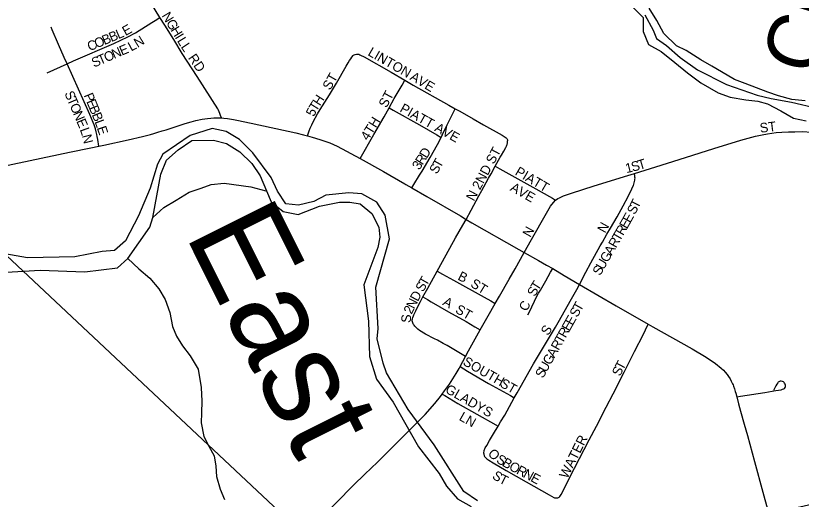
# Model space of a CAD drawing. Extents: x 1442749 to 1756758, y 235267 to 677782.
# Drawn here: x 1547417 to 1551527, y 512410 to 514941 of the extents above; entities that cross this region are included whole.
import ezdxf

# ---------------------------------------------------------------- set-up
doc = ezdxf.new("R2010")
doc.units = 0
for name, color, linetype in [('GM_X_City_Street', 7, 'Continuous'), ('GM_X_City_Street_Text', 7, 'Continuous'), ('GM_X_Corporation', 7, 'Continuous'), ('GM_X_County_Road_Text', 7, 'Continuous'), ('GM_X_Major_River', 7, 'Continuous'), ('GM_X_Major_River_Text', 7, 'Continuous'), ('GM_X_Minor_River', 7, 'Continuous'), ('GM_X_State_Route', 7, 'Continuous')]:
    doc.layers.add(name, color=color, linetype=linetype)

msp = doc.modelspace()

# ---------------------------------------------------------------- linework, layer by layer
at = {"layer": 'GM_X_City_Street'}
for points in [[(1548171.5, 514932.4), (1548127.2, 515002.7), (1548045.3, 515128.2), (1547999.8, 515192.3), (1547906.5, 515321.4), (1547878.7, 515359.9), (1547758.7, 515542)], [(1547685.2, 514689.3), (1547719.2, 514704.8), (1547929.4, 514796.4), (1548003.7, 514829.9), (1548043.7, 514851.8), (1548129.5, 514905.5), (1548146.1, 514916.1), (1548171.5, 514932.4)], [(1548493, 514406.7), (1548488.8, 514419.4), (1548485, 514429.5), (1548481.1, 514438.7), (1548477.1, 514446.9), (1548473.4, 514453.4), (1548366, 514622.5), (1548287.7, 514743.8), (1548243.2, 514816.5), (1548197, 514891.9), (1548171.5, 514932.4)], [(1547685.2, 514689.3), (1547670.7, 514721.9), (1547640.9, 514790.1), (1547607.5, 514866.4), (1547601.4, 514881.7)], [(1548943.7, 514312.5), (1548946.5, 514322.1), (1548952.7, 514338.7), (1548957.9, 514353), (1548965.5, 514370.6), (1548973.1, 514384.9), (1548996.3, 514427), (1549009.4, 514449.8), (1549058.7, 514526.9), (1549095.4, 514588.8), (1549145.7, 514676.8), (1549156.5, 514694.5), (1549164, 514706.7), (1549169.8, 514716.1), (1549175.2, 514724), (1549182.3, 514732.1), (1549184.9, 514734.5), (1549187.6, 514736.2), (1549193.2, 514738.5)], [(1549193.2, 514738.5), (1549199.1, 514740), (1549204, 514740.4), (1549207, 514740.4), (1549210.5, 514739.6), (1549211.7, 514739.3), (1549217.1, 514737), (1549220.6, 514735.3), (1549240.6, 514725.7), (1549380.8, 514646.3), (1549452.5, 514603.6)], [(1547582, 514642.5), (1547685.2, 514689.3)], [(1547852.2, 514258.1), (1547846.8, 514292.4), (1547843.6, 514309), (1547841.2, 514319.7), (1547837.9, 514332.9), (1547833.7, 514349.3), (1547830.5, 514359.2), (1547826.9, 514370), (1547822.5, 514381.6), (1547803.8, 514424.3), (1547685.2, 514689.3)], [(1549370.8, 514459), (1549397.3, 514507.2), (1549438, 514578.2), (1549452.5, 514603.6)], [(1549452.5, 514603.6), (1549496.4, 514577.4), (1549682.4, 514473), (1549716.1, 514454.4)], [(1549218.7, 514194.1), (1549290.9, 514318.6), (1549345.2, 514412.4), (1549370.8, 514459)], [(1549370.8, 514459), (1549392.2, 514446.8), (1549529, 514369.1), (1549620, 514317.1), (1549642.6, 514304.3)], [(1549642.6, 514304.3), (1549650.1, 514319.3), (1549674.4, 514369.4), (1549699.2, 514419.2), (1549707.7, 514436.9), (1549716.1, 514454.4)], [(1549716.1, 514454.4), (1549739.7, 514441.3), (1549810.5, 514402), (1549864, 514370.3), (1549961.1, 514315.6), (1549971.8, 514309.5), (1549982.4, 514301.9), (1549985.5, 514299), (1549987.9, 514295.3), (1549989.5, 514291.4), (1549990.1, 514287)], [(1549489.5, 514039.9), (1549499.9, 514057.5), (1549529.5, 514106.5), (1549542.8, 514128.3), (1549584.5, 514198.4), (1549623.8, 514266.6), (1549642.6, 514304.3)], [(1550653.8, 514115.1), (1550765.8, 514150.3), (1550887.9, 514188.2), (1551069.1, 514246.4), (1551210.4, 514289.8), (1551286.7, 514310.2), (1551322.3, 514317.7), (1551350.3, 514322.3), (1551395.4, 514329), (1551424.6, 514331.5), (1551459.9, 514333.6), (1551492.7, 514333.4), (1551532.4, 514334.2), (1551581.9, 514331.4), (1551605.6, 514329.5), (1551632.2, 514326.4)], [(1549925.8, 514153), (1549952.1, 514200.3), (1549958.6, 514211.8), (1549970.6, 514232.7), (1549980.7, 514251.3), (1549984.4, 514258.3), (1549986.4, 514263), (1549987.7, 514266.3), (1549988.7, 514269.7), (1549989.5, 514274.2), (1549990.1, 514278.9), (1549990.3, 514282.4), (1549990.1, 514287)], [(1549773.3, 513875.4), (1549798.9, 513923.5), (1549840.6, 513998.1), (1549856.3, 514026), (1549866.8, 514046.1), (1549878.7, 514068.8), (1549891.2, 514091.2), (1549904.1, 514114), (1549925.8, 514153)], [(1549925.8, 514153), (1549950.4, 514139.7), (1549981.8, 514122.5), (1550121.7, 514043.8), (1550224.7, 513986), (1550241.6, 513976.5)], [(1550241.6, 513976.5), (1550253.8, 513983.9), (1550262.1, 513988.2), (1550283.3, 513998.4), (1550324, 514012.8), (1550443.1, 514050), (1550618.6, 514104.1), (1550653.8, 514115.1)], [(1550366.3, 513534.6), (1550399.3, 513598.4), (1550426.1, 513647.3), (1550475.4, 513736), (1550486.7, 513755.7), (1550510.4, 513798.5), (1550528.6, 513829.5), (1550562.8, 513889.1), (1550595.5, 513945.7), (1550621.5, 513994.7), (1550632.5, 514018.3), (1550637.9, 514029.7), (1550643, 514040.4), (1550648.4, 514053.1), (1550650.6, 514059.3), (1550653, 514066.1), (1550654.4, 514073), (1550655.9, 514080.5), (1550656.8, 514086), (1550657, 514091.4), (1550656.5, 514096.9), (1550655.5, 514103.3), (1550653.8, 514115.1)], [(1550076.2, 513702), (1550115.7, 513770.7), (1550193.2, 513907.7), (1550215.7, 513944.4), (1550230.2, 513963), (1550241.6, 513976.5)], [(1549621.7, 513604.7), (1549668.3, 513690), (1549718.3, 513778.6), (1549755.5, 513844.1), (1549773.3, 513875.4)], [(1549547.7, 513469.5), (1549572.3, 513514.4), (1549621.7, 513604.7)], [(1549621.7, 513604.7), (1549649.8, 513589.1), (1549707.2, 513557.2), (1549868.5, 513468.1), (1549902.8, 513448.6), (1549925.9, 513435.5)], [(1550096.2, 513375.9), (1550102.8, 513387.8), (1550130.7, 513446.7), (1550137.2, 513459.6), (1550152.7, 513488.4), (1550162.5, 513505), (1550190.5, 513553.8), (1550215.7, 513598.3), (1550226.6, 513617.8)], [(1550024.5, 512941.9), (1550040.3, 512968.3), (1550126.3, 513119.1), (1550241, 513311.1), (1550255.7, 513336.3), (1550325.4, 513458.6), (1550351.8, 513507.7), (1550366.3, 513534.6)], [(1549769.5, 513157.4), (1549743.8, 513172.9), (1549673.4, 513214.8), (1549653.7, 513226), (1549623, 513242.4), (1549607.5, 513250), (1549561.2, 513274.7), (1549529.4, 513294.5), (1549520.2, 513301.4), (1549513.7, 513307.3), (1549509.4, 513311.7), (1549504.8, 513317.1), (1549501.9, 513320.8), (1549498.5, 513325.4), (1549496.3, 513329.1), (1549494.2, 513333.9), (1549492.6, 513338.2), (1549491.5, 513344.2), (1549491.2, 513350), (1549492, 513355.2), (1549493.8, 513360.9), (1549497.4, 513371.1), (1549499.2, 513375.3), (1549505.9, 513389.2), (1549509.7, 513396.5), (1549524.6, 513426.3), (1549534.5, 513445.7), (1549542.3, 513459.8), (1549547.7, 513469.5)], [(1549547.7, 513469.5), (1549570.6, 513455.2), (1549590.1, 513443), (1549681.5, 513391.5), (1549773.1, 513340), (1549819.2, 513313.6), (1549847.2, 513297.5)], [(1550253.2, 512417.8), (1550257.2, 512419.5), (1550260.5, 512421.7), (1550264.3, 512425.5), (1550267.6, 512429.4), (1550271.3, 512435.9), (1550341, 512572.5), (1550417.5, 512721), (1550455.9, 512793.4), (1550506.7, 512892.5), (1550542.3, 512962.6), (1550600.2, 513076.2), (1550655.1, 513183.7), (1550700.6, 513274.2), (1550712.1, 513297.7), (1550726.4, 513326.7)], [(1549741.6, 513104.9), (1549781.1, 513080.7), (1549891.1, 513017.2), (1550004.8, 512953), (1550024.5, 512941.9)], [(1551189.2, 512946.2), (1551208.3, 512949.2), (1551336.1, 512969), (1551394.1, 512979.1), (1551421.3, 512984), (1551429.5, 512986), (1551435.5, 512988.6), (1551438.9, 512990.9), (1551442.2, 512995.1), (1551444.1, 512999), (1551444.7, 513004.1), (1551444.4, 513008.8), (1551442.6, 513013.7), (1551439.5, 513018.6), (1551437, 513021.7), (1551433.7, 513024.5), (1551428.6, 513026.9), (1551422.3, 513028), (1551416.7, 513027.7), (1551413.1, 513026.8), (1551409.8, 513025.2), (1551406.6, 513022.5), (1551403.6, 513019.6), (1551399.1, 513013.1), (1551394.5, 513004.9), (1551382.4, 512979.5)], [(1549648.6, 512961.2), (1549661.3, 512953.5), (1549729.5, 512912.2), (1549929.4, 512800.3), (1549941.1, 512793.7)], [(1549941.1, 512793.7), (1549954, 512815.2), (1549975.2, 512850.7), (1550024.5, 512941.9)], [(1549866.2, 512650.6), (1549866.5, 512655.9), (1549867, 512661.5), (1549868, 512665.9), (1549869.6, 512670.1), (1549872, 512675.2), (1549873.8, 512679), (1549880.9, 512692.2), (1549896, 512718.4), (1549916.7, 512753), (1549941.1, 512793.7)], [(1549866.2, 512650.6), (1549866.5, 512645.6), (1549867.2, 512640.9), (1549868.6, 512637.5), (1549870.2, 512634), (1549874.3, 512628.6), (1549881.3, 512622.1), (1549891.9, 512614.7), (1549914.3, 512600.6), (1549982.3, 512561.7), (1550087.7, 512502.2), (1550207, 512434), (1550232.3, 512420.3), (1550236.3, 512418.9), (1550240.6, 512417.8), (1550244.3, 512417.2), (1550247.7, 512417.2), (1550253.2, 512417.8)]]:
    msp.add_lwpolyline(points, dxfattribs=at)
at = {"layer": 'GM_X_Corporation'}
for points in [[(1551751.8, 512421.7), (1549673.5, 511954.5), (1549433.9, 511738.9), (1548936, 512214.2), (1547308.3, 513740.5), (1546949.1, 514587.3), (1546784.4, 514956.5)], [(1550707.6, 514946.4), (1550751.9, 514865.5), (1550770.1, 514821.2), (1550822.3, 514784.7), (1550892.6, 514722.2), (1550983.9, 514657), (1551135, 514580.2), (1551295.9, 514525.4), (1551369.6, 514507.2), (1551476.5, 514488.9), (1551609.4, 514457.7)]]:
    msp.add_lwpolyline(points, dxfattribs=at)
at = {"layer": 'GM_X_Major_River'}
for points in [[(1550637.3, 514995), (1550699.5, 514931.2), (1550699.4, 514859.1), (1550727.5, 514790.2), (1550794.4, 514754.3), (1550864.8, 514696.2), (1550931.2, 514642.3), (1551001.8, 514590.3), (1551092.2, 514537.7), (1551155.6, 514513.9), (1551237.2, 514501.6), (1551299, 514493.9), (1551350.6, 514480.5), (1551419.5, 514442.5), (1551486.5, 514404.6), (1551552.1, 514390.8)], [(1551547.1, 514495.1), (1551477.3, 514503), (1551407.8, 514521), (1551352.3, 514540.5), (1551293, 514564.2), (1551233.6, 514585.9), (1551178.3, 514607.4), (1551109.4, 514647.4), (1551058.2, 514676.9), (1551001.2, 514710.5), (1550924.6, 514758.7), (1550873.3, 514784.1), (1550807.1, 514848.1), (1550771, 514915.2), (1550730.9, 514980.4)], [(1549832.8, 512401.9), (1549761.8, 512451.4), (1549606.8, 512694.8), (1549470.5, 512879.8), (1549356.5, 513072.4), (1549339.5, 513122.8), (1549308.1, 513249.6), (1549313.2, 513303.6), (1549301.7, 513520.2), (1549372.9, 513773.2), (1549349.4, 513897.8), (1549306.8, 513964.8), (1549227.7, 514008.4), (1549159.8, 514013.8), (1549039.5, 514002.1), (1548976.8, 513969.3), (1548896.4, 513948.8), (1548830.5, 513956.2), (1548785.9, 514023.1), (1548753.4, 514093.9), (1548658, 514224), (1548587.4, 514293.5), (1548518.3, 514334.9), (1548444.6, 514350.4), (1548329.8, 514314.6), (1548185.8, 514217.3), (1548158.7, 514163.8), (1548120.1, 514038.3), (1548059.1, 513893.3), (1547990.4, 513762.4), (1547933.4, 513711.5), (1547869.3, 513706.8), (1547726.7, 513679.5), (1547478.5, 513674.4), (1547358.9, 513694.8)], [(1547340.9, 513597), (1547545.2, 513609), (1547779.1, 513600.4), (1547949.5, 513621), (1548003.5, 513671.3), (1548117.9, 513834), (1548133.5, 513884.5), (1548175.6, 514111.3), (1548205.1, 514184.9), (1548266.3, 514239.8), (1548337.3, 514288.4), (1548451.3, 514290.2), (1548519, 514272.8), (1548590.1, 514229.3), (1548652.9, 514168), (1548695.5, 514103.1), (1548728.8, 514024.4), (1548752.8, 513967.7), (1548815.7, 513916.4), (1548895.4, 513900.8), (1549006.3, 513944.7), (1549110.8, 513964.6), (1549164.8, 513965.6), (1549218.6, 513956.5), (1549279.6, 513905.2), (1549316.1, 513834.4), (1549321, 513782.2), (1549311.9, 513728.3), (1549237.9, 513533.4), (1549262, 513342.7), (1549268.2, 513158.2), (1549303.8, 513039.3), (1549391.3, 512919.4), (1549524.5, 512684.4), (1549631.7, 512546.1), (1549670.3, 512479.2), (1549729, 512412), (1549800.2, 512372.5)]]:
    msp.add_lwpolyline(points, dxfattribs=at)
at = {"layer": 'GM_X_Minor_River'}
for points in [[(1548133.5, 513884.5), (1548192, 513936.7), (1548256.9, 513975.5), (1548323.7, 514018.3), (1548386.2, 514039.1), (1548438.6, 514058.1), (1548506.7, 514064.7), (1548646.4, 514045.9), (1548725.5, 514025.3)], [(1548003.5, 513671.3), (1548061.5, 513616.8), (1548118.5, 513567.6), (1548165.3, 513512.6), (1548198.2, 513455.9), (1548222.8, 513387.3), (1548237.3, 513314.8), (1548258.3, 513264.4), (1548289.2, 513213.7), (1548330.1, 513160.8), (1548370.7, 513091.9), (1548386.7, 512995.4), (1548391.3, 512923.2), (1548388, 512863.2), (1548387, 512811.1), (1548401.5, 512738.7), (1548426.4, 512688.1), (1548455.4, 512637.5), (1548464.3, 512583.2), (1548467.2, 512529.1), (1548485.8, 512462.6), (1548508.7, 512410)]]:
    msp.add_lwpolyline(points, dxfattribs=at)
at = {"layer": 'GM_X_State_Route'}
for points in [[(1547344.1, 514151.7), (1547697.3, 514226.4), (1547810.2, 514249.2), (1547852.2, 514258.1), (1547877.9, 514263.6), (1548005.6, 514291.5), (1548080.7, 514309.1), (1548121.8, 514319.6), (1548138.6, 514324.5), (1548161, 514331.3), (1548183.7, 514338.3), (1548204.3, 514344.5), (1548256.5, 514361.6), (1548303.8, 514376.9), (1548334.2, 514386.3), (1548359.8, 514392.8), (1548392.5, 514399.2), (1548419.4, 514403.7), (1548436.8, 514405.4), (1548453.8, 514406.7), (1548469.6, 514406.8), (1548493, 514406.7), (1548504.9, 514405.4), (1548524.4, 514403), (1548534.4, 514401.7), (1548555.8, 514398), (1548573.8, 514394.2), (1548648.1, 514379), (1548881.7, 514327.3), (1548923.1, 514318), (1548943.7, 514312.5), (1548968.5, 514305.9), (1549008, 514294), (1549060.1, 514275.2), (1549098.6, 514257.8), (1549218.7, 514194.1), (1549340.5, 514125.5), (1549452.3, 514060.8), (1549457.3, 514058.1)], [(1549457.3, 514058.1), (1549489.5, 514039.9), (1549568.1, 513994.6), (1549743.1, 513893.8), (1549773.3, 513875.4), (1549802.6, 513857.6), (1550049.9, 513717.7), (1550076.2, 513702)], [(1549527.7, 512822.8), (1549559, 512854.8), (1549609.5, 512911.1), (1549639.6, 512949.1), (1549648.6, 512961.2), (1549661, 512977.6), (1549686.4, 513013.7), (1549721.5, 513069.4), (1549736.4, 513095), (1549741.6, 513104.9), (1549769.5, 513157.4), (1549785.9, 513186.5), (1549847.2, 513297.5), (1549888.4, 513370.2), (1549925.9, 513435.5), (1549947.2, 513472.5), (1549998.6, 513562.8), (1550029.6, 513616.9), (1550076.2, 513702)], [(1550076.2, 513702), (1550151.8, 513659.7), (1550194.5, 513635.8), (1550226.6, 513617.8), (1550286.6, 513581.3), (1550366.3, 513534.6), (1550557.6, 513422.7), (1550726.4, 513326.7), (1550751, 513312.7), (1550956.7, 513197.3), (1551029.7, 513154.1), (1551078.1, 513121), (1551108.3, 513096.5), (1551119.3, 513086.7), (1551128.7, 513076.1), (1551138.4, 513063.9), (1551146.2, 513053.2), (1551154.6, 513040.5), (1551160.9, 513028.4), (1551167.4, 513015.3), (1551170.3, 513009.1), (1551172.8, 513002), (1551176.9, 512989.2), (1551181.1, 512974.3), (1551183.9, 512964.9), (1551189.2, 512946.2), (1551199.3, 512910.6), (1551209.8, 512872.1), (1551228.4, 512803.9), (1551245.8, 512744.3), (1551283, 512608.4), (1551326.7, 512446.9), (1551350.1, 512359.4)], [(1548851.2, 512146.1), (1548861.7, 512155.7), (1548870.6, 512164.9), (1548949.4, 512243.4), (1549093.2, 512391.3), (1549184.3, 512485.1), (1549243, 512541.5), (1549308.9, 512605.1), (1549418.2, 512713.1), (1549487.9, 512782.1), (1549527.7, 512822.8)]]:
    msp.add_lwpolyline(points, dxfattribs=at)

# ---------------------------------------------------------------- texts
at = {"layer": 'GM_X_City_Street_Text'}
for s, rotation, p in [('N', 301.3892, (1548178.8, 514941.4)), ('G', 301.3985, (1548201.7, 514903.8)), ('E', 29.1095, (1547991.2, 514834.2)), ('H', 301.3892, (1548224.7, 514866.3)), ('O', 22.9418, (1547840.1, 514769.7)), ('B', 22.96, (1547880.6, 514786.8)), ('B', 22.902, (1547917.1, 514802.3)), ('L', 23.2043, (1547953.8, 514817.8)), ('N', 31.9315, (1548054.4, 514771.5)), ('I', 301.4106, (1548247.6, 514828.7)), ('L', 301.3972, (1548259.1, 514809.9)), ('C', 22.9515, (1547803.6, 514754.3)), ('E', 23.2016, (1547971.8, 514731.5)), ('L', 28.4395, (1548020.6, 514753.1)), ('L', 303.642, (1548278.5, 514778)), ('O', 23.2016, (1547890.9, 514696.9)), ('N', 23.2016, (1547931.3, 514714.2)), ('LINTON', 329.9807, (1549255.1, 514736.1)), ('S', 23.2016, (1547826.2, 514669.2)), ('T', 23.2016, (1547858.5, 514683)), ('RD', 304.5143, (1548316.6, 514720.1)), ('ST', 60.2509, (1549061.9, 514547.8)), ('AVE', 329.0388, (1549475.3, 514608.5)), ('S', 293.0569, (1547670.8, 514535)), ('ST', 61.9317, (1549356.6, 514455.3)), ('T', 293.0697, (1547684.6, 514502.6)), ('P', 292.3341, (1547771.9, 514524.8)), ('E', 292.3495, (1547785.3, 514492.2)), ('H', 57.2254, (1549008.2, 514465.8)), ('O', 293.0637, (1547698.4, 514470.2)), ('B', 292.3359, (1547798.7, 514459.6)), ('5', 64.9011, (1548977.4, 514409.6)), ('T', 58.2206, (1548989.7, 514436.1)), ('PIATT AVE', 330.9472, (1549422.4, 514441.3)), ('N', 293.0537, (1547715.6, 514429.8)), ('B', 292.1938, (1547813.7, 514423.1)), ('E', 292.8973, (1547732.9, 514389.3)), ('L', 290.0893, (1547828.5, 514386.8)), ('4TH', 58.2348, (1549260, 514284.2)), ('ST', 7.1208, (1551312.9, 514328.1)), ('L', 289.8267, (1547751.3, 514345.3)), ('E', 288.5473, (1547840.5, 514354.1)), ('N', 284.2801, (1547762.9, 514313.5)), ('N 2ND ST', 61.8216, (1549814.3, 513967.1)), ('R', 57.2981, (1549545.2, 514156.2)), ('D', 58.7721, (1549567.3, 514190.8)), ('3', 57.306, (1549528.6, 514130.3)), ('T', 60.7345, (1549638.4, 514139.8)), ('S', 15.2417, (1550644.3, 514124.4)), ('T', 16.896, (1550679.8, 514134.1)), ('S', 59.7672, (1549620.2, 514108.6)), ('PIATT', 329.5294, (1550025.2, 514111.3)), ('1', 13.3585, (1550612.6, 514116.8)), ('AVE', 330.2484, (1549999.7, 514028.1)), ('T', 63.7453, (1550673.1, 513928.7)), ('S', 62.3628, (1550656.2, 513896.3)), ('E', 61.0591, (1550632.3, 513852.8)), ('N', 60.9268, (1550500.6, 513799.8)), ('R', 60.1527, (1550594.7, 513787.1)), ('E', 60.337, (1550614.5, 513821.6)), ('N', 60.9567, (1550109, 513777.7)), ('T', 60.1721, (1550577.2, 513756.6)), ('R', 60.2009, (1550557.5, 513722.2)), ('A', 60.1771, (1550535.6, 513684)), ('G', 60.1771, (1550513.7, 513645.9)), ('U', 60.1684, (1550491.9, 513607.7)), ('B', 333.4022, (1549725.4, 513561.6)), ('S', 60.184, (1550474.4, 513577.1)), ('T', 59.9992, (1549565.5, 513522.3)), ('ST', 328.4075, (1549792.2, 513526)), ('T', 57.4963, (1550149.3, 513498.1)), ('S', 60.0857, (1549547.9, 513491.8)), ('S', 63.8382, (1550134.5, 513467.7)), ('D', 62.0374, (1549520.9, 513441.9)), ('N', 63.4838, (1549501.4, 513402.8)), ('A', 330.9186, (1549646.6, 513429.4)), ('C', 63.4459, (1550091.2, 513390.2)), ('T', 61.0226, (1550371.9, 513389.7)), ('2', 64.5655, (1549488.3, 513375.2)), ('ST', 330.245, (1549712.7, 513389.8)), ('S', 60.6963, (1550354.5, 513358.8)), ('S', 85.5814, (1549483, 513332.2)), ('E', 60.6125, (1550330.7, 513316.5)), ('S', 56.2973, (1550201.8, 513263.6)), ('R', 60.5999, (1550293.9, 513251.3)), ('E', 60.6251, (1550313.4, 513285.8)), ('T', 60.6251, (1550276.7, 513220.6)), ('R', 60.6105, (1550257.2, 513186.1)), ('A', 60.6184, (1550235.7, 513147.7)), ('SOUTH', 330.0977, (1549752.3, 513117)), ('G', 60.6125, (1550214.1, 513109.4)), ('U', 60.5994, (1550192.5, 513071.1)), ('S', 65.6103, (1550579.3, 513050.7)), ('T', 61.8094, (1550593.4, 513082)), ('S', 60.6244, (1550175.2, 513040.4)), ('ST', 330.245, (1549945.9, 513002.6)), ('GLADYS', 330.2551, (1549659.9, 512971.7)), ('LN', 330.6361, (1549732.5, 512827.2)), ('WATER', 63.433, (1550302.4, 512514.6)), ('O', 314.0416, (1549883.5, 512646.4)), ('S', 331.2327, (1549927.1, 512604.9)), ('B', 329.9358, (1549957.7, 512588.1)), ('O', 331.8764, (1549993.6, 512567.4)), ('R', 332.1741, (1550032.6, 512546.5)), ('N', 332.186, (1550067.7, 512528)), ('S', 326.363, (1549905.9, 512522.6)), ('T', 333.2431, (1549940.9, 512499.8)), ('E', 332.146, (1550106.6, 512507.5))]:
    msp.add_text(s, height=50, rotation=rotation, dxfattribs=at).set_placement(p)
at = {"layer": 'GM_X_County_Road_Text'}
msp.add_text('CREEK', height=300, rotation=72.8195, dxfattribs=at).set_placement((1551601.6, 514617.3))
at = {"layer": 'GM_X_Major_River_Text'}
msp.add_text('East', height=499.97, rotation=296.5087, dxfattribs=at).set_placement((1548299.9, 513797.8))

doc.saveas('drawing.dxf')
